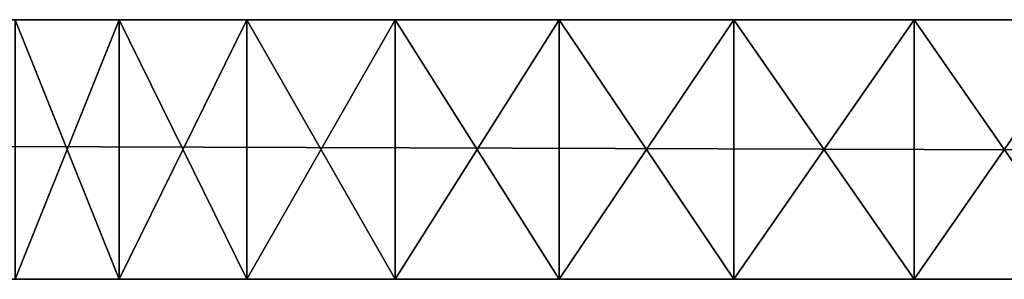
# Model space of a CAD drawing. Header units: centimetres. Extents: x 0.1 to 30.7, y 2.5 to 15.3.
# Tile 611 of 656: x 15.0748 to 15.4542, y 15.2232 to 15.3232. Entities that reach past the tile are written whole.
import ezdxf

# ---------------------------------------------------------------- set-up
doc = ezdxf.new("R2010")
doc.units = ezdxf.units.CM
doc.header["$LTSCALE"] = 2.54
doc.layers.get('0').update_dxf_attribs({"color": 13})

# ---------------------------------------------------------------- blocks, each defined once
blk = doc.blocks.new('09-002-0300-W-00-00.STL')
at = {"color": 0}
for p, q in [((15.21951, 15.32324, 19.6325), (0.61951, 15.32324, 12.97891)), ((0.61951, 15.32324, 12.97891), (15.16239, 15.32324, 19.67249)), ((15.11309, 15.32324, 33.23602), (0.61951, 15.32324, 42.97891)), ((0.61951, 15.32324, 42.97891), (15.16239, 15.32324, 33.28532)), ((15.2827, 15.32324, 19.60303), (0.61951, 15.32324, 12.97891)), ((15.21951, 15.32324, 19.6325), (0.61951, 15.32324, 12.97891)), ((15.2827, 15.32324, 19.60303), (0.61951, 15.32324, 12.97891)), ((15.35005, 15.32324, 19.58498), (0.61951, 15.32324, 12.97891)), ((15.35005, 15.32324, 19.58498), (0.61951, 15.32324, 12.97891)), ((30.21951, 15.32324, 12.97891), (0.61951, 15.32324, 12.97891)), ((15.2827, 15.32324, 33.35479), (0.61951, 15.32324, 42.97891)), ((0.61951, 15.32324, 42.97891), (15.35005, 15.32324, 33.37283)), ((15.2827, 15.32324, 33.35479), (0.61951, 15.32324, 42.97891)), ((15.21951, 15.32324, 33.32532), (0.61951, 15.32324, 42.97891)), ((15.21951, 15.32324, 33.32532), (0.61951, 15.32324, 42.97891)), ((0.61951, 15.32324, 42.97891), (15.16239, 15.32324, 33.28532)), ((15.11309, 15.32324, 19.72179), (0.61951, 15.32324, 12.97891)), ((15.11309, 15.32324, 19.72179), (0.61951, 15.32324, 12.97891)), ((0.61951, 15.32324, 12.97891), (15.16239, 15.32324, 19.67249)), ((15.48896, 15.32324, 33.37283), (0.61951, 15.32324, 42.97891)), ((0.61951, 15.32324, 42.97891), (30.21951, 15.32324, 42.97891)), ((15.48896, 15.32324, 33.37283), (0.61951, 15.32324, 42.97891)), ((15.41951, 15.32324, 33.37891), (0.61951, 15.32324, 42.97891)), ((15.41951, 15.32324, 33.37891), (0.61951, 15.32324, 42.97891)), ((0.61951, 15.32324, 42.97891), (15.35005, 15.32324, 33.37283)), ((15.11309, 15.32324, 33.23602), (0.61951, 15.32324, 42.97891)), ((0.61951, 15.32324, 42.97891), (30.21951, 15.32324, 42.97891)), ((0.61951, 15.32324, 42.97891), (30.21951, 15.22324, 42.97891)), ((0.61951, 15.32324, 42.97891), (30.21951, 15.22324, 42.97891)), ((0.61951, 15.32324, 12.97891), (30.21951, 15.22324, 12.97891)), ((0.61951, 15.32324, 12.97891), (30.21951, 15.22324, 12.97891)), ((30.21951, 15.32324, 12.97891), (0.61951, 15.32324, 12.97891)), ((15.0731, 15.32324, 19.77891), (15.11309, 15.32324, 19.72179)), ((15.11309, 15.32324, 33.23602), (15.0731, 15.32324, 33.17891)), ((15.11309, 15.32324, 19.72179), (15.0731, 15.22324, 19.77891)), ((15.11309, 15.32324, 19.72179), (15.0731, 15.22324, 19.77891)), ((15.0731, 15.32324, 19.77891), (15.11309, 15.32324, 19.72179)), ((15.0731, 15.32324, 33.17891), (15.11309, 15.22324, 33.23602)), ((15.0731, 15.32324, 33.17891), (15.11309, 15.22324, 33.23602)), ((15.11309, 15.32324, 33.23602), (15.0731, 15.32324, 33.17891)), ((15.16239, 15.32324, 33.28532), (15.11309, 15.32324, 33.23602)), ((15.11309, 15.32324, 19.72179), (15.16239, 15.32324, 19.67249)), ((15.16239, 15.32324, 19.67249), (15.11309, 15.22324, 19.72179)), ((15.16239, 15.32324, 19.67249), (15.11309, 15.22324, 19.72179)), ((15.11309, 15.32324, 19.72179), (15.16239, 15.32324, 19.67249)), ((15.11309, 15.32324, 19.72179), (15.11309, 15.22324, 19.72179)), ((15.11309, 15.32324, 19.72179), (15.11309, 15.22324, 19.72179)), ((15.11309, 15.32324, 33.23602), (15.11309, 15.22324, 33.23602)), ((15.11309, 15.32324, 33.23602), (15.11309, 15.22324, 33.23602)), ((15.11309, 15.32324, 33.23602), (15.16239, 15.22324, 33.28532)), ((15.11309, 15.32324, 33.23602), (15.16239, 15.22324, 33.28532)), ((15.16239, 15.32324, 33.28532), (15.11309, 15.32324, 33.23602)), ((15.16239, 15.32324, 19.67249), (15.21951, 15.32324, 19.6325)), ((15.21951, 15.32324, 33.32532), (15.16239, 15.32324, 33.28532)), ((15.21951, 15.32324, 19.6325), (15.16239, 15.22324, 19.67249)), ((15.21951, 15.32324, 19.6325), (15.16239, 15.22324, 19.67249)), ((15.16239, 15.32324, 19.67249), (15.21951, 15.32324, 19.6325)), ((15.16239, 15.32324, 19.67249), (15.16239, 15.22324, 19.67249)), ((15.16239, 15.32324, 19.67249), (15.16239, 15.22324, 19.67249)), ((15.16239, 15.32324, 33.28532), (15.16239, 15.22324, 33.28532)), ((15.16239, 15.32324, 33.28532), (15.16239, 15.22324, 33.28532)), ((15.16239, 15.32324, 33.28532), (15.21951, 15.22324, 33.32532)), ((15.16239, 15.32324, 33.28532), (15.21951, 15.22324, 33.32532)), ((15.21951, 15.32324, 33.32532), (15.16239, 15.32324, 33.28532)), ((15.21951, 15.32324, 19.6325), (15.2827, 15.32324, 19.60303)), ((15.2827, 15.32324, 33.35479), (15.21951, 15.32324, 33.32532)), ((15.2827, 15.32324, 19.60303), (15.21951, 15.22324, 19.6325)), ((15.2827, 15.32324, 19.60303), (15.21951, 15.22324, 19.6325)), ((15.21951, 15.32324, 19.6325), (15.2827, 15.32324, 19.60303)), ((15.21951, 15.32324, 19.6325), (15.21951, 15.22324, 19.6325)), ((15.21951, 15.32324, 19.6325), (15.21951, 15.22324, 19.6325)), ((15.21951, 15.32324, 33.32532), (15.21951, 15.22324, 33.32532)), ((15.21951, 15.32324, 33.32532), (15.21951, 15.22324, 33.32532)), ((15.21951, 15.32324, 33.32532), (15.2827, 15.22324, 33.35479)), ((15.21951, 15.32324, 33.32532), (15.2827, 15.22324, 33.35479)), ((15.2827, 15.32324, 33.35479), (15.21951, 15.32324, 33.32532)), ((15.2827, 15.32324, 19.60303), (15.35005, 15.32324, 19.58498)), ((15.35005, 15.32324, 33.37283), (15.2827, 15.32324, 33.35479)), ((15.35005, 15.32324, 19.58498), (15.2827, 15.22324, 19.60303)), ((15.35005, 15.32324, 19.58498), (15.2827, 15.22324, 19.60303)), ((15.2827, 15.32324, 19.60303), (15.35005, 15.32324, 19.58498)), ((15.2827, 15.32324, 19.60303), (15.2827, 15.22324, 19.60303)), ((15.2827, 15.32324, 19.60303), (15.2827, 15.22324, 19.60303)), ((15.2827, 15.32324, 33.35479), (15.2827, 15.22324, 33.35479)), ((15.2827, 15.32324, 33.35479), (15.2827, 15.22324, 33.35479)), ((15.2827, 15.32324, 33.35479), (15.35005, 15.22324, 33.37283)), ((15.2827, 15.32324, 33.35479), (15.35005, 15.22324, 33.37283)), ((15.35005, 15.32324, 33.37283), (15.2827, 15.32324, 33.35479)), ((15.35005, 15.32324, 19.58498), (30.21951, 15.32324, 12.97891)), ((15.35005, 15.32324, 19.58498), (30.21951, 15.32324, 12.97891)), ((15.35005, 15.32324, 19.58498), (15.41951, 15.32324, 19.57891)), ((15.41951, 15.32324, 33.37891), (15.35005, 15.32324, 33.37283)), ((15.41951, 15.32324, 19.57891), (15.35005, 15.22324, 19.58498)), ((15.41951, 15.32324, 19.57891), (15.35005, 15.22324, 19.58498)), ((15.35005, 15.32324, 19.58498), (15.41951, 15.32324, 19.57891)), ((15.35005, 15.32324, 19.58498), (15.35005, 15.22324, 19.58498)), ((15.35005, 15.32324, 19.58498), (15.35005, 15.22324, 19.58498)), ((15.35005, 15.32324, 33.37283), (15.35005, 15.22324, 33.37283)), ((15.35005, 15.32324, 33.37283), (15.35005, 15.22324, 33.37283)), ((15.35005, 15.32324, 33.37283), (15.41951, 15.22324, 33.37891)), ((15.35005, 15.32324, 33.37283), (15.41951, 15.22324, 33.37891)), ((15.41951, 15.32324, 33.37891), (15.35005, 15.32324, 33.37283)), ((15.41951, 15.32324, 19.57891), (30.21951, 15.32324, 12.97891)), ((15.41951, 15.32324, 19.57891), (30.21951, 15.32324, 12.97891)), ((15.41951, 15.32324, 19.57891), (15.48896, 15.32324, 19.58498)), ((15.48896, 15.32324, 33.37283), (15.41951, 15.32324, 33.37891)), ((15.48896, 15.32324, 19.58498), (15.41951, 15.22324, 19.57891)), ((15.48896, 15.32324, 19.58498), (15.41951, 15.22324, 19.57891)), ((15.41951, 15.32324, 19.57891), (15.48896, 15.32324, 19.58498)), ((15.41951, 15.32324, 19.57891), (15.41951, 15.22324, 19.57891)), ((15.41951, 15.32324, 19.57891), (15.41951, 15.22324, 19.57891)), ((15.41951, 15.32324, 33.37891), (15.41951, 15.22324, 33.37891)), ((15.41951, 15.32324, 33.37891), (15.41951, 15.22324, 33.37891)), ((15.41951, 15.32324, 33.37891), (15.48896, 15.22324, 33.37283)), ((15.41951, 15.32324, 33.37891), (15.48896, 15.22324, 33.37283)), ((15.48896, 15.32324, 33.37283), (15.41951, 15.32324, 33.37891)), ((15.35005, 15.22324, 33.37283), (0.61951, 15.22324, 42.97891)), ((0.61951, 15.22324, 42.97891), (15.2827, 15.22324, 33.35479)), ((15.21951, 15.22324, 19.6325), (0.61951, 15.22324, 12.97891)), ((0.61951, 15.22324, 12.97891), (15.2827, 15.22324, 19.60303)), ((0.61951, 15.22324, 12.97891), (15.2827, 15.22324, 19.60303)), ((0.61951, 15.22324, 12.97891), (15.35005, 15.22324, 19.58498)), ((15.48896, 15.22324, 19.58498), (0.61951, 15.22324, 12.97891)), ((0.61951, 15.22324, 12.97891), (30.21951, 15.22324, 12.97891)), ((15.48896, 15.22324, 19.58498), (0.61951, 15.22324, 12.97891)), ((15.41951, 15.22324, 19.57891), (0.61951, 15.22324, 12.97891)), ((15.41951, 15.22324, 19.57891), (0.61951, 15.22324, 12.97891)), ((0.61951, 15.22324, 12.97891), (15.35005, 15.22324, 19.58498)), ((15.35005, 15.22324, 33.37283), (0.61951, 15.22324, 42.97891)), ((30.21951, 15.22324, 42.97891), (0.61951, 15.22324, 42.97891)), ((15.16239, 15.22324, 33.28532), (0.61951, 15.22324, 42.97891)), ((0.61951, 15.22324, 42.97891), (15.11309, 15.22324, 33.23602)), ((15.16239, 15.22324, 33.28532), (0.61951, 15.22324, 42.97891)), ((15.21951, 15.22324, 33.32532), (0.61951, 15.22324, 42.97891)), ((15.21951, 15.22324, 33.32532), (0.61951, 15.22324, 42.97891)), ((0.61951, 15.22324, 42.97891), (15.2827, 15.22324, 33.35479)), ((15.16239, 15.22324, 19.67249), (0.61951, 15.22324, 12.97891)), ((15.21951, 15.22324, 19.6325), (0.61951, 15.22324, 12.97891)), ((15.16239, 15.22324, 19.67249), (0.61951, 15.22324, 12.97891)), ((15.11309, 15.22324, 19.72179), (0.61951, 15.22324, 12.97891)), ((15.11309, 15.22324, 19.72179), (0.61951, 15.22324, 12.97891)), ((0.61951, 15.22324, 42.97891), (15.11309, 15.22324, 33.23602)), ((30.21951, 15.22324, 42.97891), (0.61951, 15.22324, 42.97891)), ((0.61951, 15.22324, 12.97891), (30.21951, 15.22324, 12.97891)), ((15.11309, 15.22324, 19.72179), (15.0731, 15.22324, 19.77891)), ((15.0731, 15.22324, 33.17891), (15.11309, 15.22324, 33.23602)), ((15.11309, 15.22324, 19.72179), (15.0731, 15.22324, 19.77891)), ((15.0731, 15.22324, 33.17891), (15.11309, 15.22324, 33.23602)), ((15.11309, 15.22324, 33.23602), (15.16239, 15.22324, 33.28532)), ((15.16239, 15.22324, 19.67249), (15.11309, 15.22324, 19.72179)), ((15.16239, 15.22324, 19.67249), (15.11309, 15.22324, 19.72179)), ((15.11309, 15.22324, 33.23602), (15.16239, 15.22324, 33.28532)), ((15.16239, 15.22324, 33.28532), (15.21951, 15.22324, 33.32532)), ((15.21951, 15.22324, 19.6325), (15.16239, 15.22324, 19.67249)), ((15.21951, 15.22324, 19.6325), (15.16239, 15.22324, 19.67249)), ((15.16239, 15.22324, 33.28532), (15.21951, 15.22324, 33.32532)), ((15.2827, 15.22324, 19.60303), (15.21951, 15.22324, 19.6325)), ((15.21951, 15.22324, 33.32532), (15.2827, 15.22324, 33.35479)), ((15.2827, 15.22324, 19.60303), (15.21951, 15.22324, 19.6325)), ((15.21951, 15.22324, 33.32532), (15.2827, 15.22324, 33.35479)), ((15.2827, 15.22324, 33.35479), (15.35005, 15.22324, 33.37283)), ((15.35005, 15.22324, 19.58498), (15.2827, 15.22324, 19.60303)), ((15.35005, 15.22324, 19.58498), (15.2827, 15.22324, 19.60303)), ((15.2827, 15.22324, 33.35479), (15.35005, 15.22324, 33.37283)), ((15.41951, 15.22324, 19.57891), (15.35005, 15.22324, 19.58498)), ((15.35005, 15.22324, 33.37283), (30.21951, 15.22324, 42.97891)), ((15.35005, 15.22324, 33.37283), (30.21951, 15.22324, 42.97891)), ((15.35005, 15.22324, 33.37283), (15.41951, 15.22324, 33.37891)), ((15.41951, 15.22324, 19.57891), (15.35005, 15.22324, 19.58498)), ((15.35005, 15.22324, 33.37283), (15.41951, 15.22324, 33.37891)), ((15.48896, 15.22324, 19.58498), (15.41951, 15.22324, 19.57891)), ((15.41951, 15.22324, 33.37891), (30.21951, 15.22324, 42.97891)), ((15.41951, 15.22324, 33.37891), (30.21951, 15.22324, 42.97891)), ((15.41951, 15.22324, 33.37891), (15.48896, 15.22324, 33.37283)), ((15.48896, 15.22324, 19.58498), (15.41951, 15.22324, 19.57891)), ((15.41951, 15.22324, 33.37891), (15.48896, 15.22324, 33.37283))]:
    blk.add_line(p, q, dxfattribs=at)
mesh = blk.add_polyface(dxfattribs=at)
corners = [(15.16239, 15.32324, 19.67249), (15.21951, 15.32324, 19.6325), (0.61951, 15.32324, 12.97891)]
mesh.append_faces([[corners[k] for k in face] for face in [(0, 1, 2)]], dxfattribs={"color": 0})
mesh = blk.add_polyface(dxfattribs=at)
corners = [(0.61951, 15.32324, 42.97891), (15.16239, 15.32324, 33.28532), (15.11309, 15.32324, 33.23602)]
mesh.append_faces([[corners[k] for k in face] for face in [(0, 1, 2)]], dxfattribs={"color": 0})
mesh = blk.add_polyface(dxfattribs=at)
corners = [(15.21951, 15.32324, 19.6325), (15.2827, 15.32324, 19.60303), (0.61951, 15.32324, 12.97891)]
mesh.append_faces([[corners[k] for k in face] for face in [(0, 1, 2)]], dxfattribs={"color": 0})
mesh = blk.add_polyface(dxfattribs=at)
corners = [(15.2827, 15.32324, 19.60303), (15.35005, 15.32324, 19.58498), (0.61951, 15.32324, 12.97891)]
mesh.append_faces([[corners[k] for k in face] for face in [(0, 1, 2)]], dxfattribs={"color": 0})
mesh = blk.add_polyface(dxfattribs=at)
corners = [(15.35005, 15.32324, 19.58498), (30.21951, 15.32324, 12.97891), (0.61951, 15.32324, 12.97891)]
mesh.append_faces([[corners[k] for k in face] for face in [(0, 1, 2)]], dxfattribs={"color": 0})
mesh = blk.add_polyface(dxfattribs=at)
corners = [(0.61951, 15.32324, 42.97891), (15.35005, 15.32324, 33.37283), (15.2827, 15.32324, 33.35479)]
mesh.append_faces([[corners[k] for k in face] for face in [(0, 1, 2)]], dxfattribs={"color": 0})
mesh = blk.add_polyface(dxfattribs=at)
corners = [(0.61951, 15.32324, 42.97891), (15.2827, 15.32324, 33.35479), (15.21951, 15.32324, 33.32532)]
mesh.append_faces([[corners[k] for k in face] for face in [(0, 1, 2)]], dxfattribs={"color": 0})
mesh = blk.add_polyface(dxfattribs=at)
corners = [(0.61951, 15.32324, 42.97891), (15.21951, 15.32324, 33.32532), (15.16239, 15.32324, 33.28532)]
mesh.append_faces([[corners[k] for k in face] for face in [(0, 1, 2)]], dxfattribs={"color": 0})
mesh = blk.add_polyface(dxfattribs=at)
corners = [(15.0731, 15.32324, 19.77891), (15.11309, 15.32324, 19.72179), (0.61951, 15.32324, 12.97891)]
mesh.append_faces([[corners[k] for k in face] for face in [(0, 1, 2)]], dxfattribs={"color": 0})
mesh = blk.add_polyface(dxfattribs=at)
corners = [(15.11309, 15.32324, 19.72179), (15.16239, 15.32324, 19.67249), (0.61951, 15.32324, 12.97891)]
mesh.append_faces([[corners[k] for k in face] for face in [(0, 1, 2)]], dxfattribs={"color": 0})
mesh = blk.add_polyface(dxfattribs=at)
corners = [(30.21951, 15.32324, 42.97891), (15.48896, 15.32324, 33.37283), (0.61951, 15.32324, 42.97891)]
mesh.append_faces([[corners[k] for k in face] for face in [(0, 1, 2)]], dxfattribs={"color": 0})
mesh = blk.add_polyface(dxfattribs=at)
corners = [(0.61951, 15.32324, 42.97891), (15.48896, 15.32324, 33.37283), (15.41951, 15.32324, 33.37891)]
mesh.append_faces([[corners[k] for k in face] for face in [(0, 1, 2)]], dxfattribs={"color": 0})
mesh = blk.add_polyface(dxfattribs=at)
corners = [(0.61951, 15.32324, 42.97891), (15.41951, 15.32324, 33.37891), (15.35005, 15.32324, 33.37283)]
mesh.append_faces([[corners[k] for k in face] for face in [(0, 1, 2)]], dxfattribs={"color": 0})
mesh = blk.add_polyface(dxfattribs=at)
corners = [(0.61951, 15.32324, 42.97891), (15.11309, 15.32324, 33.23602), (15.0731, 15.32324, 33.17891)]
mesh.append_faces([[corners[k] for k in face] for face in [(0, 1, 2)]], dxfattribs={"color": 0})
mesh = blk.add_polyface(dxfattribs=at)
corners = [(30.21951, 15.32324, 42.97891), (0.61951, 15.32324, 42.97891), (30.21951, 15.22324, 42.97891)]
mesh.append_faces([[corners[k] for k in face] for face in [(0, 1, 2)]], dxfattribs={"color": 0})
mesh = blk.add_polyface(dxfattribs=at)
corners = [(30.21951, 15.22324, 42.97891), (0.61951, 15.32324, 42.97891), (0.61951, 15.22324, 42.97891)]
mesh.append_faces([[corners[k] for k in face] for face in [(0, 1, 2)]], dxfattribs={"color": 0})
mesh = blk.add_polyface(dxfattribs=at)
corners = [(30.21951, 15.22324, 12.97891), (0.61951, 15.22324, 12.97891), (0.61951, 15.32324, 12.97891)]
mesh.append_faces([[corners[k] for k in face] for face in [(0, 1, 2)]], dxfattribs={"color": 0})
mesh = blk.add_polyface(dxfattribs=at)
corners = [(30.21951, 15.22324, 12.97891), (0.61951, 15.32324, 12.97891), (30.21951, 15.32324, 12.97891)]
mesh.append_faces([[corners[k] for k in face] for face in [(0, 1, 2)]], dxfattribs={"color": 0})
mesh = blk.add_polyface(dxfattribs=at)
corners = [(15.11309, 15.32324, 19.72179), (15.0731, 15.22324, 19.77891), (15.11309, 15.22324, 19.72179)]
mesh.append_faces([[corners[k] for k in face] for face in [(0, 1, 2)]], dxfattribs={"color": 0})
mesh = blk.add_polyface(dxfattribs=at)
corners = [(15.0731, 15.32324, 19.77891), (15.0731, 15.22324, 19.77891), (15.11309, 15.32324, 19.72179)]
mesh.append_faces([[corners[k] for k in face] for face in [(0, 1, 2)]], dxfattribs={"color": 0})
mesh = blk.add_polyface(dxfattribs=at)
corners = [(15.0731, 15.32324, 33.17891), (15.11309, 15.22324, 33.23602), (15.0731, 15.22324, 33.17891)]
mesh.append_faces([[corners[k] for k in face] for face in [(0, 1, 2)]], dxfattribs={"color": 0})
mesh = blk.add_polyface(dxfattribs=at)
corners = [(15.11309, 15.32324, 33.23602), (15.11309, 15.22324, 33.23602), (15.0731, 15.32324, 33.17891)]
mesh.append_faces([[corners[k] for k in face] for face in [(0, 1, 2)]], dxfattribs={"color": 0})
mesh = blk.add_polyface(dxfattribs=at)
corners = [(15.16239, 15.32324, 19.67249), (15.11309, 15.22324, 19.72179), (15.16239, 15.22324, 19.67249)]
mesh.append_faces([[corners[k] for k in face] for face in [(0, 1, 2)]], dxfattribs={"color": 0})
mesh = blk.add_polyface(dxfattribs=at)
corners = [(15.11309, 15.32324, 19.72179), (15.11309, 15.22324, 19.72179), (15.16239, 15.32324, 19.67249)]
mesh.append_faces([[corners[k] for k in face] for face in [(0, 1, 2)]], dxfattribs={"color": 0})
mesh = blk.add_polyface(dxfattribs=at)
corners = [(15.16239, 15.22324, 33.28532), (15.11309, 15.22324, 33.23602), (15.11309, 15.32324, 33.23602)]
mesh.append_faces([[corners[k] for k in face] for face in [(0, 1, 2)]], dxfattribs={"color": 0})
mesh = blk.add_polyface(dxfattribs=at)
corners = [(15.16239, 15.22324, 33.28532), (15.11309, 15.32324, 33.23602), (15.16239, 15.32324, 33.28532)]
mesh.append_faces([[corners[k] for k in face] for face in [(0, 1, 2)]], dxfattribs={"color": 0})
mesh = blk.add_polyface(dxfattribs=at)
corners = [(15.21951, 15.32324, 19.6325), (15.16239, 15.22324, 19.67249), (15.21951, 15.22324, 19.6325)]
mesh.append_faces([[corners[k] for k in face] for face in [(0, 1, 2)]], dxfattribs={"color": 0})
mesh = blk.add_polyface(dxfattribs=at)
corners = [(15.21951, 15.32324, 19.6325), (15.16239, 15.32324, 19.67249), (15.16239, 15.22324, 19.67249)]
mesh.append_faces([[corners[k] for k in face] for face in [(0, 1, 2)]], dxfattribs={"color": 0})
mesh = blk.add_polyface(dxfattribs=at)
corners = [(15.21951, 15.22324, 33.32532), (15.16239, 15.22324, 33.28532), (15.16239, 15.32324, 33.28532)]
mesh.append_faces([[corners[k] for k in face] for face in [(0, 1, 2)]], dxfattribs={"color": 0})
mesh = blk.add_polyface(dxfattribs=at)
corners = [(15.21951, 15.22324, 33.32532), (15.16239, 15.32324, 33.28532), (15.21951, 15.32324, 33.32532)]
mesh.append_faces([[corners[k] for k in face] for face in [(0, 1, 2)]], dxfattribs={"color": 0})
mesh = blk.add_polyface(dxfattribs=at)
corners = [(15.2827, 15.32324, 19.60303), (15.21951, 15.22324, 19.6325), (15.2827, 15.22324, 19.60303)]
mesh.append_faces([[corners[k] for k in face] for face in [(0, 1, 2)]], dxfattribs={"color": 0})
mesh = blk.add_polyface(dxfattribs=at)
corners = [(15.2827, 15.32324, 19.60303), (15.21951, 15.32324, 19.6325), (15.21951, 15.22324, 19.6325)]
mesh.append_faces([[corners[k] for k in face] for face in [(0, 1, 2)]], dxfattribs={"color": 0})
mesh = blk.add_polyface(dxfattribs=at)
corners = [(15.2827, 15.22324, 33.35479), (15.21951, 15.22324, 33.32532), (15.21951, 15.32324, 33.32532)]
mesh.append_faces([[corners[k] for k in face] for face in [(0, 1, 2)]], dxfattribs={"color": 0})
mesh = blk.add_polyface(dxfattribs=at)
corners = [(15.2827, 15.22324, 33.35479), (15.21951, 15.32324, 33.32532), (15.2827, 15.32324, 33.35479)]
mesh.append_faces([[corners[k] for k in face] for face in [(0, 1, 2)]], dxfattribs={"color": 0})
mesh = blk.add_polyface(dxfattribs=at)
corners = [(15.35005, 15.32324, 19.58498), (15.2827, 15.22324, 19.60303), (15.35005, 15.22324, 19.58498)]
mesh.append_faces([[corners[k] for k in face] for face in [(0, 1, 2)]], dxfattribs={"color": 0})
mesh = blk.add_polyface(dxfattribs=at)
corners = [(15.35005, 15.32324, 19.58498), (15.2827, 15.32324, 19.60303), (15.2827, 15.22324, 19.60303)]
mesh.append_faces([[corners[k] for k in face] for face in [(0, 1, 2)]], dxfattribs={"color": 0})
mesh = blk.add_polyface(dxfattribs=at)
corners = [(15.35005, 15.22324, 33.37283), (15.2827, 15.22324, 33.35479), (15.2827, 15.32324, 33.35479)]
mesh.append_faces([[corners[k] for k in face] for face in [(0, 1, 2)]], dxfattribs={"color": 0})
mesh = blk.add_polyface(dxfattribs=at)
corners = [(15.35005, 15.22324, 33.37283), (15.2827, 15.32324, 33.35479), (15.35005, 15.32324, 33.37283)]
mesh.append_faces([[corners[k] for k in face] for face in [(0, 1, 2)]], dxfattribs={"color": 0})
mesh = blk.add_polyface(dxfattribs=at)
corners = [(15.35005, 15.32324, 19.58498), (15.41951, 15.32324, 19.57891), (30.21951, 15.32324, 12.97891)]
mesh.append_faces([[corners[k] for k in face] for face in [(0, 1, 2)]], dxfattribs={"color": 0})
mesh = blk.add_polyface(dxfattribs=at)
corners = [(15.41951, 15.32324, 19.57891), (15.35005, 15.22324, 19.58498), (15.41951, 15.22324, 19.57891)]
mesh.append_faces([[corners[k] for k in face] for face in [(0, 1, 2)]], dxfattribs={"color": 0})
mesh = blk.add_polyface(dxfattribs=at)
corners = [(15.41951, 15.32324, 19.57891), (15.35005, 15.32324, 19.58498), (15.35005, 15.22324, 19.58498)]
mesh.append_faces([[corners[k] for k in face] for face in [(0, 1, 2)]], dxfattribs={"color": 0})
mesh = blk.add_polyface(dxfattribs=at)
corners = [(15.41951, 15.22324, 33.37891), (15.35005, 15.22324, 33.37283), (15.35005, 15.32324, 33.37283)]
mesh.append_faces([[corners[k] for k in face] for face in [(0, 1, 2)]], dxfattribs={"color": 0})
mesh = blk.add_polyface(dxfattribs=at)
corners = [(15.41951, 15.22324, 33.37891), (15.35005, 15.32324, 33.37283), (15.41951, 15.32324, 33.37891)]
mesh.append_faces([[corners[k] for k in face] for face in [(0, 1, 2)]], dxfattribs={"color": 0})
mesh = blk.add_polyface(dxfattribs=at)
corners = [(15.48896, 15.32324, 19.58498), (30.21951, 15.32324, 12.97891), (15.41951, 15.32324, 19.57891)]
mesh.append_faces([[corners[k] for k in face] for face in [(0, 1, 2)]], dxfattribs={"color": 0})
mesh = blk.add_polyface(dxfattribs=at)
corners = [(15.48896, 15.32324, 19.58498), (15.41951, 15.22324, 19.57891), (15.48896, 15.22324, 19.58498)]
mesh.append_faces([[corners[k] for k in face] for face in [(0, 1, 2)]], dxfattribs={"color": 0})
mesh = blk.add_polyface(dxfattribs=at)
corners = [(15.48896, 15.32324, 19.58498), (15.41951, 15.32324, 19.57891), (15.41951, 15.22324, 19.57891)]
mesh.append_faces([[corners[k] for k in face] for face in [(0, 1, 2)]], dxfattribs={"color": 0})
mesh = blk.add_polyface(dxfattribs=at)
corners = [(15.48896, 15.22324, 33.37283), (15.41951, 15.22324, 33.37891), (15.41951, 15.32324, 33.37891)]
mesh.append_faces([[corners[k] for k in face] for face in [(0, 1, 2)]], dxfattribs={"color": 0})
mesh = blk.add_polyface(dxfattribs=at)
corners = [(15.48896, 15.22324, 33.37283), (15.41951, 15.32324, 33.37891), (15.48896, 15.32324, 33.37283)]
mesh.append_faces([[corners[k] for k in face] for face in [(0, 1, 2)]], dxfattribs={"color": 0})
mesh = blk.add_polyface(dxfattribs=at)
corners = [(0.61951, 15.22324, 42.97891), (15.2827, 15.22324, 33.35479), (15.35005, 15.22324, 33.37283)]
mesh.append_faces([[corners[k] for k in face] for face in [(0, 1, 2)]], dxfattribs={"color": 0})
mesh = blk.add_polyface(dxfattribs=at)
corners = [(15.21951, 15.22324, 19.6325), (0.61951, 15.22324, 12.97891), (15.2827, 15.22324, 19.60303)]
mesh.append_faces([[corners[k] for k in face] for face in [(0, 1, 2)]], dxfattribs={"color": 0})
mesh = blk.add_polyface(dxfattribs=at)
corners = [(15.2827, 15.22324, 19.60303), (0.61951, 15.22324, 12.97891), (15.35005, 15.22324, 19.58498)]
mesh.append_faces([[corners[k] for k in face] for face in [(0, 1, 2)]], dxfattribs={"color": 0})
mesh = blk.add_polyface(dxfattribs=at)
corners = [(15.48896, 15.22324, 19.58498), (0.61951, 15.22324, 12.97891), (30.21951, 15.22324, 12.97891)]
mesh.append_faces([[corners[k] for k in face] for face in [(0, 1, 2)]], dxfattribs={"color": 0})
mesh = blk.add_polyface(dxfattribs=at)
corners = [(15.48896, 15.22324, 19.58498), (15.41951, 15.22324, 19.57891), (0.61951, 15.22324, 12.97891)]
mesh.append_faces([[corners[k] for k in face] for face in [(0, 1, 2)]], dxfattribs={"color": 0})
mesh = blk.add_polyface(dxfattribs=at)
corners = [(15.35005, 15.22324, 19.58498), (0.61951, 15.22324, 12.97891), (15.41951, 15.22324, 19.57891)]
mesh.append_faces([[corners[k] for k in face] for face in [(0, 1, 2)]], dxfattribs={"color": 0})
mesh = blk.add_polyface(dxfattribs=at)
corners = [(0.61951, 15.22324, 42.97891), (15.35005, 15.22324, 33.37283), (30.21951, 15.22324, 42.97891)]
mesh.append_faces([[corners[k] for k in face] for face in [(0, 1, 2)]], dxfattribs={"color": 0})
mesh = blk.add_polyface(dxfattribs=at)
corners = [(0.61951, 15.22324, 42.97891), (15.11309, 15.22324, 33.23602), (15.16239, 15.22324, 33.28532)]
mesh.append_faces([[corners[k] for k in face] for face in [(0, 1, 2)]], dxfattribs={"color": 0})
mesh = blk.add_polyface(dxfattribs=at)
corners = [(0.61951, 15.22324, 42.97891), (15.16239, 15.22324, 33.28532), (15.21951, 15.22324, 33.32532)]
mesh.append_faces([[corners[k] for k in face] for face in [(0, 1, 2)]], dxfattribs={"color": 0})
mesh = blk.add_polyface(dxfattribs=at)
corners = [(0.61951, 15.22324, 42.97891), (15.21951, 15.22324, 33.32532), (15.2827, 15.22324, 33.35479)]
mesh.append_faces([[corners[k] for k in face] for face in [(0, 1, 2)]], dxfattribs={"color": 0})
mesh = blk.add_polyface(dxfattribs=at)
corners = [(15.16239, 15.22324, 19.67249), (0.61951, 15.22324, 12.97891), (15.21951, 15.22324, 19.6325)]
mesh.append_faces([[corners[k] for k in face] for face in [(0, 1, 2)]], dxfattribs={"color": 0})
mesh = blk.add_polyface(dxfattribs=at)
corners = [(15.11309, 15.22324, 19.72179), (0.61951, 15.22324, 12.97891), (15.16239, 15.22324, 19.67249)]
mesh.append_faces([[corners[k] for k in face] for face in [(0, 1, 2)]], dxfattribs={"color": 0})
mesh = blk.add_polyface(dxfattribs=at)
corners = [(15.0731, 15.22324, 19.77891), (0.61951, 15.22324, 12.97891), (15.11309, 15.22324, 19.72179)]
mesh.append_faces([[corners[k] for k in face] for face in [(0, 1, 2)]], dxfattribs={"color": 0})
mesh = blk.add_polyface(dxfattribs=at)
corners = [(0.61951, 15.22324, 42.97891), (15.0731, 15.22324, 33.17891), (15.11309, 15.22324, 33.23602)]
mesh.append_faces([[corners[k] for k in face] for face in [(0, 1, 2)]], dxfattribs={"color": 0})
mesh = blk.add_polyface(dxfattribs=at)
corners = [(30.21951, 15.22324, 42.97891), (15.35005, 15.22324, 33.37283), (15.41951, 15.22324, 33.37891)]
mesh.append_faces([[corners[k] for k in face] for face in [(0, 1, 2)]], dxfattribs={"color": 0})
mesh = blk.add_polyface(dxfattribs=at)
corners = [(30.21951, 15.22324, 42.97891), (15.41951, 15.22324, 33.37891), (15.48896, 15.22324, 33.37283)]
mesh.append_faces([[corners[k] for k in face] for face in [(0, 1, 2)]], dxfattribs={"color": 0})

msp = doc.modelspace()

# ---------------------------------------------------------------- block references
at = {"color": 0}
msp.add_blockref('09-002-0300-W-00-00.STL', (0, 0), dxfattribs=at)

doc.saveas('drawing.dxf')
